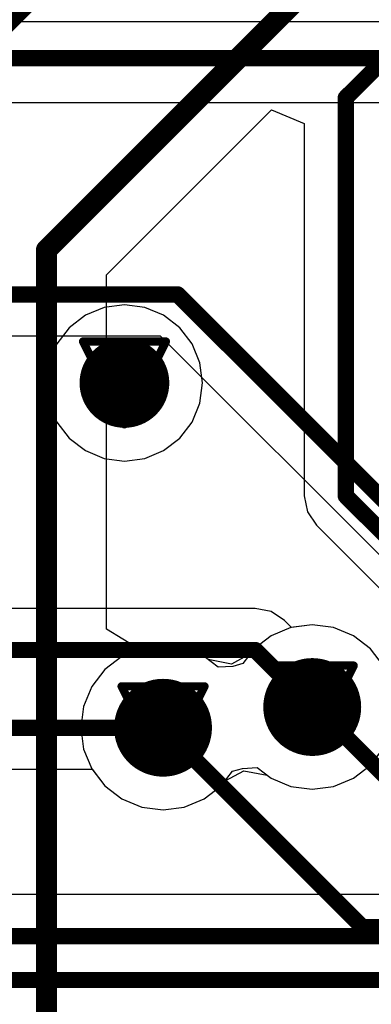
# Model space of a CAD drawing. Header units: millimetres. Extents: x 138 to 555, y 26 to 334.
# Tile 575 of 656: x 286.99 to 289.15, y 236.51 to 242.54. Entities that reach past the tile are written whole.
import ezdxf

# ---------------------------------------------------------------- set-up
doc = ezdxf.new("R2010")
doc.units = ezdxf.units.MM
for name, color, linetype in [('BottomLayer', 5, 'Continuous'), ('DrillDrawing', 1, 'Continuous'), ('MidLayer1', 16, 'Continuous'), ('MidLayer2', 76, 'Continuous'), ('MidLayer3', 90, 'Continuous'), ('MidLayer4', 156, 'Continuous'), ('MultiLayer', 9, 'Continuous'), ('TopLayer', 1, 'Continuous'), ('ViaHoleLayer', 16, 'Continuous')]:
    doc.layers.add(name, color=color, linetype=linetype)

msp = doc.modelspace()

# ---------------------------------------------------------------- linework, layer by layer
at = {"layer": 'BottomLayer'}
for p, q in [((269.6873, 240.6051), (287.8547, 240.6051)), ((287.8547, 240.6051), (289.3876, 239.0722)), ((288.4359, 238.9346), (273.7106, 238.9346)), ((288.5334, 238.9152), (288.4359, 238.9346)), ((288.6161, 238.86), (288.5334, 238.9152)), ((288.6586, 238.8176), (288.6161, 238.86)), ((288.7857, 238.8343), (288.6586, 238.8176)), ((288.9162, 238.8171), (288.7857, 238.8343)), ((289.0378, 238.7667), (288.9162, 238.8171)), ((289.1423, 238.6866), (289.0378, 238.7667)), ((289.2224, 238.5821), (289.1423, 238.6866)), ((289.1423, 237.9734), (289.2224, 238.0778)), ((289.0378, 237.8932), (289.1423, 237.9734)), ((273.8728, 237.9481), (287.4366, 237.9481)), ((287.4366, 237.9481), (287.5147, 237.8464)), ((288.2511, 237.8767), (288.3668, 237.9396)), ((288.3668, 237.9396), (288.5086, 237.9124)), ((288.5086, 237.9124), (288.5335, 237.8932)), ((287.5147, 237.8464), (287.6191, 237.7662)), ((288.1234, 237.7662), (288.2279, 237.8464)), ((288.2279, 237.8464), (288.2511, 237.8767)), ((288.5335, 237.8932), (288.6551, 237.8429)), ((288.9162, 237.8429), (289.0378, 237.8932)), ((288.6551, 237.8429), (288.7857, 237.8257)), ((288.7857, 237.8257), (288.9162, 237.8429)), ((287.6191, 237.7662), (287.7407, 237.7159)), ((288.0018, 237.7159), (288.1234, 237.7662)), ((287.7407, 237.7159), (287.8713, 237.6987)), ((287.8713, 237.6987), (288.0018, 237.7159)), ((298.2215, 237.181), (274.6993, 237.181))]:
    msp.add_line(p, q, dxfattribs=at)
at = {"layer": 'BottomLayer', "const_width": 0.1}
for points in [[(264.5205, 242.3074), (298.6205, 242.3074)], [(269.2527, 240.86), (287.9603, 240.86)], [(287.9603, 240.86), (289.5679, 239.2525)], [(273.7106, 238.6797), (288.4359, 238.6797)], [(288.4359, 238.6797), (288.7857, 238.33)], [(273.7672, 238.203), (287.8713, 238.203)], [(274.6993, 236.9261), (298.2215, 236.9261)], [(274.9228, 236.6564), (298.2084, 236.6564)]]:
    msp.add_lwpolyline(points, dxfattribs=at)
at = {"layer": 'BottomLayer'}
for points, const_width in [([(287.9353, 240.86, 1), (287.9853, 240.86, 1)], 0.05), ([(287.9353, 240.86, 1), (287.9853, 240.86, 1)], 0.05), ([(287.4973, 240.317, 1), (287.7723, 240.317, 1)], 0.275), ([(288.4109, 238.6797, 1), (288.4609, 238.6797, 1)], 0.05), ([(288.4109, 238.6797, 1), (288.4609, 238.6797, 1)], 0.05), ([(288.6357, 238.33, 1), (288.9357, 238.33, 1)], 0.3), ([(287.7213, 238.203, 1), (288.0213, 238.203, 1)], 0.3), ([(288.7607, 238.33, 1), (288.8107, 238.33, 1)], 0.05), ([(287.8463, 238.203, 1), (287.8963, 238.203, 1)], 0.05)]:
    msp.add_lwpolyline(points, format="xyb", close=True, dxfattribs=dict(at, const_width=const_width))
at = {"layer": 'DrillDrawing', "const_width": 0.0508}
for points in [[(287.3808, 240.571), (287.8888, 240.571)], [(287.3808, 240.571), (287.6348, 240.063)], [(287.6348, 240.063), (287.8888, 240.571)], [(287.4824, 240.4694), (287.7872, 240.4694)], [(287.4824, 240.4694), (287.6348, 240.1646)], [(287.6348, 240.1646), (287.7872, 240.4694)], [(288.5317, 238.584), (289.0397, 238.584)], [(288.5317, 238.584), (288.7857, 238.076)], [(288.7857, 238.076), (289.0397, 238.584)], [(287.6173, 238.457), (288.1253, 238.457)], [(287.6173, 238.457), (287.8713, 237.949)], [(287.8713, 237.949), (288.1253, 238.457)], [(288.6333, 238.4824), (288.9381, 238.4824)], [(288.6333, 238.4824), (288.7857, 238.1776)], [(288.7857, 238.1776), (288.9381, 238.4824)], [(287.7189, 238.3554), (288.0237, 238.3554)], [(287.7189, 238.3554), (287.8713, 238.0506)], [(287.8713, 238.0506), (288.0237, 238.3554)]]:
    msp.add_lwpolyline(points, dxfattribs=at)
at = {"layer": 'DrillDrawing', "const_width": 0.0254}
for points in [[(287.3681, 240.571, 1), (287.3935, 240.571, 1)], [(287.3681, 240.571, 1), (287.3935, 240.571, 1)], [(287.8761, 240.571, 1), (287.9015, 240.571, 1)], [(287.8761, 240.571, 1), (287.9015, 240.571, 1)], [(287.4697, 240.4694, 1), (287.4951, 240.4694, 1)], [(287.4697, 240.4694, 1), (287.4951, 240.4694, 1)], [(287.7745, 240.4694, 1), (287.7999, 240.4694, 1)], [(287.7745, 240.4694, 1), (287.7999, 240.4694, 1)], [(287.6221, 240.1646, 1), (287.6475, 240.1646, 1)], [(287.6221, 240.1646, 1), (287.6475, 240.1646, 1)], [(287.6221, 240.063, 1), (287.6475, 240.063, 1)], [(287.6221, 240.063, 1), (287.6475, 240.063, 1)], [(288.519, 238.584, 1), (288.5444, 238.584, 1)], [(288.519, 238.584, 1), (288.5444, 238.584, 1)], [(289.027, 238.584, 1), (289.0524, 238.584, 1)], [(289.027, 238.584, 1), (289.0524, 238.584, 1)], [(287.6046, 238.457, 1), (287.63, 238.457, 1)], [(287.6046, 238.457, 1), (287.63, 238.457, 1)], [(288.1126, 238.457, 1), (288.138, 238.457, 1)], [(288.1126, 238.457, 1), (288.138, 238.457, 1)], [(288.6206, 238.4824, 1), (288.646, 238.4824, 1)], [(288.6206, 238.4824, 1), (288.646, 238.4824, 1)], [(288.9254, 238.4824, 1), (288.9508, 238.4824, 1)], [(288.9254, 238.4824, 1), (288.9508, 238.4824, 1)], [(287.7062, 238.3554, 1), (287.7316, 238.3554, 1)], [(287.7062, 238.3554, 1), (287.7316, 238.3554, 1)], [(288.011, 238.3554, 1), (288.0364, 238.3554, 1)], [(288.011, 238.3554, 1), (288.0364, 238.3554, 1)], [(288.773, 238.1776, 1), (288.7984, 238.1776, 1)], [(288.773, 238.1776, 1), (288.7984, 238.1776, 1)], [(288.773, 238.076, 1), (288.7984, 238.076, 1)], [(288.773, 238.076, 1), (288.7984, 238.076, 1)], [(287.8586, 238.0506, 1), (287.884, 238.0506, 1)], [(287.8586, 238.0506, 1), (287.884, 238.0506, 1)], [(287.8586, 237.949, 1), (287.884, 237.949, 1)], [(287.8586, 237.949, 1), (287.884, 237.949, 1)]]:
    msp.add_lwpolyline(points, format="xyb", close=True, dxfattribs=at)
at = {"layer": 'MidLayer1'}
for p, q in [((297.1849, 242.5308), (284.075, 242.5308)), ((284.5581, 242.0364), (291.5854, 242.0364)), ((287.5108, 240.7798), (287.3952, 240.7319)), ((287.6348, 240.7961), (287.5108, 240.7798)), ((287.7588, 240.7798), (287.6348, 240.7961)), ((287.8743, 240.7319), (287.7588, 240.7798)), ((287.3952, 240.7319), (287.296, 240.6558)), ((287.9735, 240.6558), (287.8743, 240.7319)), ((287.296, 240.6558), (287.2198, 240.5565)), ((288.0497, 240.5565), (287.9735, 240.6558)), ((287.2198, 240.5565), (287.172, 240.441)), ((288.0975, 240.441), (288.0497, 240.5565)), ((287.172, 240.441), (287.1557, 240.317)), ((288.1138, 240.317), (288.0975, 240.441)), ((287.1557, 240.317), (287.172, 240.193)), ((288.0975, 240.193), (288.1138, 240.317)), ((287.172, 240.193), (287.2198, 240.0774)), ((288.0497, 240.0774), (288.0975, 240.193)), ((287.2198, 240.0774), (287.296, 239.9782)), ((287.9735, 239.9782), (288.0497, 240.0774)), ((287.296, 239.9782), (287.3952, 239.9021)), ((287.8743, 239.9021), (287.9735, 239.9782)), ((287.3952, 239.9021), (287.5108, 239.8542)), ((287.7588, 239.8542), (287.8743, 239.9021)), ((287.5108, 239.8542), (287.6348, 239.8379)), ((287.6348, 239.8379), (287.7588, 239.8542)), ((288.6551, 238.8171), (288.5335, 238.7667)), ((288.7857, 238.8343), (288.6551, 238.8171)), ((288.9162, 238.8171), (288.7857, 238.8343)), ((289.0378, 238.7667), (288.9162, 238.8171)), ((288.5335, 238.7667), (288.4291, 238.6866)), ((289.1423, 238.6866), (289.0378, 238.7667)), ((287.8713, 238.7073), (287.7407, 238.6901)), ((288.0018, 238.6901), (287.8713, 238.7073)), ((287.6191, 238.6397), (287.5147, 238.5596)), ((287.7407, 238.6901), (287.6191, 238.6397)), ((288.1234, 238.6397), (288.0018, 238.6901)), ((288.2083, 238.5746), (288.1234, 238.6397)), ((288.4291, 238.6866), (288.3598, 238.5963)), ((289.2224, 238.5821), (289.1423, 238.6866)), ((288.2993, 238.5795), (288.2083, 238.5746)), ((288.3598, 238.5963), (288.2993, 238.5795)), ((287.5147, 238.5596), (287.4345, 238.4551)), ((287.4345, 238.4551), (287.3841, 238.3335)), ((287.3841, 238.3335), (287.3669, 238.203)), ((287.3669, 238.203), (287.3841, 238.0725)), ((287.3841, 238.0725), (287.4345, 237.9508)), ((289.1423, 237.9734), (289.2224, 238.0778)), ((289.0378, 237.8932), (289.1423, 237.9734)), ((287.4345, 237.9508), (287.5147, 237.8464)), ((288.2279, 237.8464), (288.2971, 237.9367)), ((288.2971, 237.9367), (288.3576, 237.9535)), ((288.3576, 237.9535), (288.4486, 237.9584)), ((288.4486, 237.9584), (288.5335, 237.8932)), ((287.5147, 237.8464), (287.6191, 237.7662)), ((288.1234, 237.7662), (288.2279, 237.8464)), ((288.5335, 237.8932), (288.6551, 237.8429)), ((288.9162, 237.8429), (289.0378, 237.8932)), ((288.6551, 237.8429), (288.7857, 237.8257)), ((288.7857, 237.8257), (288.9162, 237.8429)), ((287.6191, 237.7662), (287.7407, 237.7159)), ((288.0018, 237.7159), (288.1234, 237.7662)), ((287.7407, 237.7159), (287.8713, 237.6987)), ((287.8713, 237.6987), (288.0018, 237.7159))]:
    msp.add_line(p, q, dxfattribs=at)
for points, const_width in [([(287.4973, 240.317, 1), (287.7723, 240.317, 1)], 0.275), ([(288.6357, 238.33, 1), (288.9357, 238.33, 1)], 0.3), ([(287.7213, 238.203, 1), (288.0213, 238.203, 1)], 0.3)]:
    msp.add_lwpolyline(points, format="xyb", close=True, dxfattribs=dict(at, const_width=const_width))
at = {"layer": 'MidLayer2'}
for p, q in [((288.6551, 238.8171), (288.5335, 238.7667)), ((288.7857, 238.8343), (288.6551, 238.8171)), ((288.9162, 238.8171), (288.7857, 238.8343)), ((289.0378, 238.7667), (288.9162, 238.8171)), ((288.5335, 238.7667), (288.4291, 238.6866)), ((289.1423, 238.6866), (289.0378, 238.7667)), ((287.8713, 238.7073), (287.7407, 238.6901)), ((288.0018, 238.6901), (287.8713, 238.7073)), ((287.6191, 238.6397), (287.5147, 238.5596)), ((287.7407, 238.6901), (287.6191, 238.6397)), ((288.1234, 238.6397), (288.0018, 238.6901)), ((288.1484, 238.6206), (288.1234, 238.6397)), ((288.4058, 238.6563), (288.2901, 238.5934)), ((288.4291, 238.6866), (288.4058, 238.6563)), ((289.2224, 238.5821), (289.1423, 238.6866)), ((288.2901, 238.5934), (288.1484, 238.6206)), ((287.5147, 238.5596), (287.4345, 238.4551)), ((287.4345, 238.4551), (287.3841, 238.3335)), ((287.3841, 238.3335), (287.3669, 238.203)), ((287.3669, 238.203), (287.3841, 238.0725)), ((287.3841, 238.0725), (287.4345, 237.9508)), ((289.1423, 237.9734), (289.2224, 238.0778)), ((289.0378, 237.8932), (289.1423, 237.9734)), ((287.4345, 237.9508), (287.5147, 237.8464)), ((288.2511, 237.8767), (288.3668, 237.9396)), ((288.3668, 237.9396), (288.5086, 237.9124)), ((288.5086, 237.9124), (288.5335, 237.8932)), ((287.5147, 237.8464), (287.6191, 237.7662)), ((288.1234, 237.7662), (288.2279, 237.8464)), ((288.2279, 237.8464), (288.2511, 237.8767)), ((288.5335, 237.8932), (288.6551, 237.8429)), ((288.9162, 237.8429), (289.0378, 237.8932)), ((288.6551, 237.8429), (288.7857, 237.8257)), ((288.7857, 237.8257), (288.9162, 237.8429)), ((287.6191, 237.7662), (287.7407, 237.7159)), ((288.0018, 237.7159), (288.1234, 237.7662)), ((287.7407, 237.7159), (287.8713, 237.6987)), ((287.8713, 237.6987), (288.0018, 237.7159))]:
    msp.add_line(p, q, dxfattribs=at)
for points, const_width in [([(287.4973, 240.317, 1), (287.7723, 240.317, 1)], 0.275), ([(288.6357, 238.33, 1), (288.9357, 238.33, 1)], 0.3), ([(287.7213, 238.203, 1), (288.0213, 238.203, 1)], 0.3)]:
    msp.add_lwpolyline(points, format="xyb", close=True, dxfattribs=dict(at, const_width=const_width))
at = {"layer": 'MidLayer3'}
for p, q in [((288.6551, 238.8171), (288.5335, 238.7667)), ((288.7857, 238.8343), (288.6551, 238.8171)), ((288.9162, 238.8171), (288.7857, 238.8343)), ((289.0378, 238.7667), (288.9162, 238.8171)), ((288.5335, 238.7667), (288.4291, 238.6866)), ((289.1423, 238.6866), (289.0378, 238.7667)), ((287.8713, 238.7073), (287.7407, 238.6901)), ((288.0018, 238.6901), (287.8713, 238.7073)), ((287.6191, 238.6397), (287.5147, 238.5596)), ((287.7407, 238.6901), (287.6191, 238.6397)), ((288.1234, 238.6397), (288.0018, 238.6901)), ((288.2083, 238.5746), (288.1234, 238.6397)), ((288.4291, 238.6866), (288.3598, 238.5963)), ((289.2224, 238.5821), (289.1423, 238.6866)), ((288.2993, 238.5795), (288.2083, 238.5746)), ((288.3598, 238.5963), (288.2993, 238.5795)), ((287.5147, 238.5596), (287.4345, 238.4551)), ((287.4345, 238.4551), (287.3841, 238.3335)), ((287.3841, 238.3335), (287.3669, 238.203)), ((287.3669, 238.203), (287.3841, 238.0725)), ((287.3841, 238.0725), (287.4345, 237.9508)), ((289.1423, 237.9734), (289.2224, 238.0778)), ((289.0378, 237.8932), (289.1423, 237.9734)), ((287.4345, 237.9508), (287.5147, 237.8464)), ((288.2279, 237.8464), (288.2971, 237.9367)), ((288.2971, 237.9367), (288.3576, 237.9535)), ((288.3576, 237.9535), (288.4486, 237.9584)), ((288.4486, 237.9584), (288.5335, 237.8932)), ((287.5147, 237.8464), (287.6191, 237.7662)), ((288.1234, 237.7662), (288.2279, 237.8464)), ((288.5335, 237.8932), (288.6551, 237.8429)), ((288.9162, 237.8429), (289.0378, 237.8932)), ((288.6551, 237.8429), (288.7857, 237.8257)), ((288.7857, 237.8257), (288.9162, 237.8429)), ((287.6191, 237.7662), (287.7407, 237.7159)), ((288.0018, 237.7159), (288.1234, 237.7662)), ((287.7407, 237.7159), (287.8713, 237.6987)), ((287.8713, 237.6987), (288.0018, 237.7159))]:
    msp.add_line(p, q, dxfattribs=at)
for points, const_width in [([(287.4973, 240.317, 1), (287.7723, 240.317, 1)], 0.275), ([(288.6357, 238.33, 1), (288.9357, 238.33, 1)], 0.3), ([(287.7213, 238.203, 1), (288.0213, 238.203, 1)], 0.3)]:
    msp.add_lwpolyline(points, format="xyb", close=True, dxfattribs=dict(at, const_width=const_width))
at = {"layer": 'MidLayer4'}
for p, q in [((287.5108, 240.7798), (287.3952, 240.7319)), ((287.6348, 240.7961), (287.5108, 240.7798)), ((287.7588, 240.7798), (287.6348, 240.7961)), ((287.8743, 240.7319), (287.7588, 240.7798)), ((287.3952, 240.7319), (287.296, 240.6558)), ((287.9735, 240.6558), (287.8743, 240.7319)), ((287.296, 240.6558), (287.2198, 240.5565)), ((288.0497, 240.5565), (287.9735, 240.6558)), ((287.2198, 240.5565), (287.172, 240.441)), ((288.0975, 240.441), (288.0497, 240.5565)), ((287.172, 240.441), (287.1557, 240.317)), ((288.1138, 240.317), (288.0975, 240.441)), ((287.1557, 240.317), (287.172, 240.193)), ((288.0975, 240.193), (288.1138, 240.317)), ((287.172, 240.193), (287.2198, 240.0774)), ((288.0497, 240.0774), (288.0975, 240.193)), ((287.2198, 240.0774), (287.296, 239.9782)), ((287.9735, 239.9782), (288.0497, 240.0774)), ((287.296, 239.9782), (287.3952, 239.9021)), ((287.8743, 239.9021), (287.9735, 239.9782)), ((287.3952, 239.9021), (287.5108, 239.8542)), ((287.7588, 239.8542), (287.8743, 239.9021)), ((287.5108, 239.8542), (287.6348, 239.8379)), ((287.6348, 239.8379), (287.7588, 239.8542)), ((288.6551, 238.8171), (288.5335, 238.7667)), ((288.7857, 238.8343), (288.6551, 238.8171)), ((288.9162, 238.8171), (288.7857, 238.8343)), ((289.0378, 238.7667), (288.9162, 238.8171)), ((288.5335, 238.7667), (288.4291, 238.6866)), ((289.1423, 238.6866), (289.0378, 238.7667)), ((287.8713, 238.7073), (287.7407, 238.6901)), ((288.0018, 238.6901), (287.8713, 238.7073)), ((287.6191, 238.6397), (287.5147, 238.5596)), ((287.7407, 238.6901), (287.6191, 238.6397)), ((288.1234, 238.6397), (288.0018, 238.6901)), ((288.2083, 238.5746), (288.1234, 238.6397)), ((288.4291, 238.6866), (288.3598, 238.5963)), ((289.2224, 238.5821), (289.1423, 238.6866)), ((288.2993, 238.5795), (288.2083, 238.5746)), ((288.3598, 238.5963), (288.2993, 238.5795)), ((287.5147, 238.5596), (287.4345, 238.4551)), ((287.4345, 238.4551), (287.3841, 238.3335)), ((287.3841, 238.3335), (287.3669, 238.203)), ((287.3669, 238.203), (287.3841, 238.0725)), ((287.3841, 238.0725), (287.4345, 237.9508)), ((289.1423, 237.9734), (289.2224, 238.0778)), ((289.0378, 237.8932), (289.1423, 237.9734)), ((287.4345, 237.9508), (287.5147, 237.8464)), ((288.2279, 237.8464), (288.2971, 237.9367)), ((288.2971, 237.9367), (288.3576, 237.9535)), ((288.3576, 237.9535), (288.4486, 237.9584)), ((288.4486, 237.9584), (288.5335, 237.8932)), ((287.5147, 237.8464), (287.6191, 237.7662)), ((288.1234, 237.7662), (288.2279, 237.8464)), ((288.5335, 237.8932), (288.6551, 237.8429)), ((288.9162, 237.8429), (289.0378, 237.8932)), ((288.6551, 237.8429), (288.7857, 237.8257)), ((288.7857, 237.8257), (288.9162, 237.8429)), ((287.6191, 237.7662), (287.7407, 237.7159)), ((288.0018, 237.7159), (288.1234, 237.7662)), ((287.7407, 237.7159), (287.8713, 237.6987)), ((287.8713, 237.6987), (288.0018, 237.7159))]:
    msp.add_line(p, q, dxfattribs=at)
for points, const_width in [([(287.4973, 240.317, 1), (287.7723, 240.317, 1)], 0.275), ([(288.6357, 238.33, 1), (288.9357, 238.33, 1)], 0.3), ([(287.7213, 238.203, 1), (288.0213, 238.203, 1)], 0.3)]:
    msp.add_lwpolyline(points, format="xyb", close=True, dxfattribs=dict(at, const_width=const_width))
at = {"layer": 'MultiLayer'}
for points, const_width in [([(287.4973, 240.317, 1), (287.7723, 240.317, 1)], 0.275), ([(288.6357, 238.33, 1), (288.9357, 238.33, 1)], 0.3), ([(287.7213, 238.203, 1), (288.0213, 238.203, 1)], 0.3)]:
    msp.add_lwpolyline(points, format="xyb", close=True, dxfattribs=dict(at, const_width=const_width))
at = {"layer": 'TopLayer'}
for p, q in [((287.5255, 240.9802), (288.5364, 241.9911)), ((288.5364, 241.9911), (288.7364, 241.9083)), ((288.7364, 241.9083), (288.7364, 239.6243)), ((287.5255, 238.8075), (287.5255, 240.9802)), ((288.7364, 239.6243), (288.7558, 239.5268)), ((288.7558, 239.5268), (288.8111, 239.4441)), ((288.8111, 239.4441), (289.678, 238.5771)), ((288.6551, 238.8171), (288.5335, 238.7667)), ((288.7857, 238.8343), (288.6551, 238.8171)), ((288.9162, 238.8171), (288.7857, 238.8343)), ((289.0378, 238.7667), (288.9162, 238.8171)), ((287.7255, 238.6838), (287.5255, 238.8075)), ((288.5335, 238.7667), (288.4291, 238.6866)), ((289.1423, 238.6866), (289.0378, 238.7667)), ((287.8713, 238.7073), (287.7407, 238.6901)), ((288.0018, 238.6901), (287.8713, 238.7073)), ((287.7407, 238.6901), (287.7255, 238.6838)), ((288.1234, 238.6397), (288.0018, 238.6901)), ((288.1484, 238.6206), (288.1234, 238.6397)), ((288.4058, 238.6563), (288.2901, 238.5934)), ((288.4291, 238.6866), (288.4058, 238.6563)), ((289.2224, 238.5821), (289.1423, 238.6866)), ((288.2901, 238.5934), (288.1484, 238.6206))]:
    msp.add_line(p, q, dxfattribs=at)
for points, const_width in [([(288.9913, 242.0655), (292.8241, 245.8984)], 0.1), ([(286.6951, 242.3105), (289.1603, 244.7756)], 0.13), ([(287.1574, 241.1327), (289.8845, 243.8598)], 0.13), ([(288.9913, 239.6243), (288.9913, 242.0655)], 0.1), ([(287.1574, 231.8391), (287.1574, 241.1327)], 0.13), ([(288.9913, 239.6243), (289.8583, 238.7574)], 0.1), ([(288.7949, 238.3433), (290.0859, 237.0522)], 0.1), ([(287.8713, 238.203), (289.0941, 236.9802)], 0.1), ([(289.0941, 236.9802), (289.4492, 236.9802)], 0.1)]:
    msp.add_lwpolyline(points, dxfattribs=dict(at, const_width=const_width))
for points, const_width in [([(288.9663, 242.0655, 1), (289.0163, 242.0655, 1)], 0.05), ([(288.9663, 242.0655, 1), (289.0163, 242.0655, 1)], 0.05), ([(287.1249, 241.1327, 1), (287.1899, 241.1327, 1)], 0.065), ([(287.1249, 241.1327, 1), (287.1899, 241.1327, 1)], 0.065), ([(287.4973, 240.317, 1), (287.7723, 240.317, 1)], 0.275), ([(288.9663, 239.6243, 1), (289.0163, 239.6243, 1)], 0.05), ([(288.9663, 239.6243, 1), (289.0163, 239.6243, 1)], 0.05), ([(288.6357, 238.33, 1), (288.9357, 238.33, 1)], 0.3), ([(287.7213, 238.203, 1), (288.0213, 238.203, 1)], 0.3), ([(288.7699, 238.3433, 1), (288.8199, 238.3433, 1)], 0.05), ([(287.8463, 238.203, 1), (287.8963, 238.203, 1)], 0.05), ([(289.0691, 236.9802, 1), (289.1191, 236.9802, 1)], 0.05), ([(289.0691, 236.9802, 1), (289.1191, 236.9802, 1)], 0.05)]:
    msp.add_lwpolyline(points, format="xyb", close=True, dxfattribs=dict(at, const_width=const_width))
at = {"layer": 'ViaHoleLayer', "const_width": 0.15}
for points in [[(287.5598, 240.317, 1), (287.7097, 240.317, 1)], [(288.7107, 238.33, 1), (288.8607, 238.33, 1)], [(287.7963, 238.203, 1), (287.9463, 238.203, 1)]]:
    msp.add_lwpolyline(points, format="xyb", close=True, dxfattribs=at)

doc.saveas('drawing.dxf')
